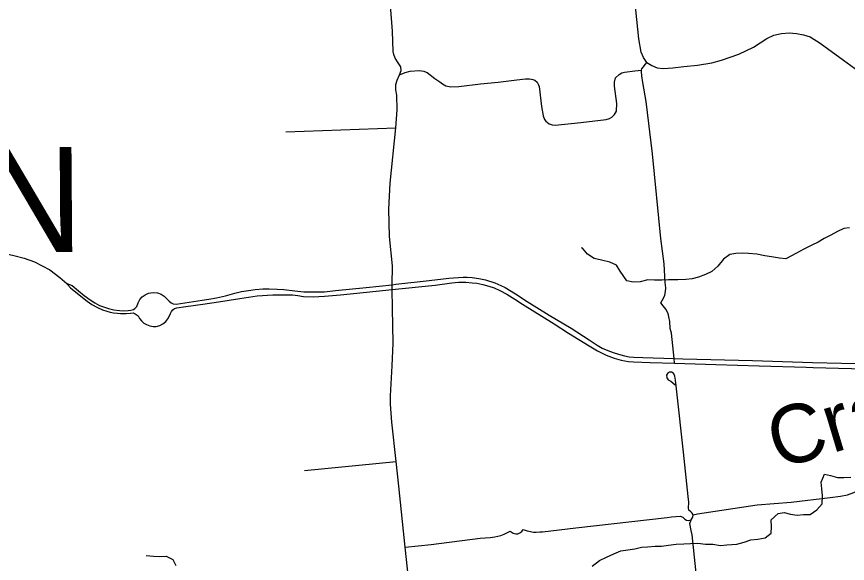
# Model space of a CAD drawing. Extents: x 114604 to 551442, y 316898 to 567001.
# Drawn here: x 158450 to 165573, y 429812 to 434497 of the extents above; entities that cross this region are included whole.
import ezdxf

# ---------------------------------------------------------------- set-up
doc = ezdxf.new("R2010")
doc.units = 0
for name, color, linetype in [('GE_P_Alignment_100_Cardinal_Points', 7, 'Continuous'), ('GE_P_Alignment_500_Bearings', 7, 'Continuous'), ('GE_P_Alignment_500_Stations', 7, 'Continuous'), ('PM_P_Cells', 7, 'Continuous'), ('PM_P_Stop_Line', 7, 'Continuous')]:
    doc.layers.add(name, color=color, linetype=linetype)

msp = doc.modelspace()

# ---------------------------------------------------------------- linework, layer by layer
at = {"layer": 'GE_P_Alignment_100_Cardinal_Points'}
for p, q in [((160759.2, 433510.3), (161701.4, 433545.4)), ((160917.5, 430607), (161703.3, 430685.4))]:
    msp.add_line(p, q, dxfattribs=at)
for points in [[(164091.9, 431526.8), (164088.7, 431567.4), (164065.3, 431783.4), (164054.2, 431824), (164050, 431883.4), (164043.2, 431923.6), (164035, 431954.4), (164016.5, 431989.4), (163993.4, 432019.7), (163973.8, 432044.2), (163997.7, 432084.2), (164006.4, 432110.4), (164013.7, 432142.8), (164014.9, 432173), (164011.1, 432219.8), (164003.1, 432377.9), (163973.3, 432594.9), (163900.7, 433321.2), (163847.9, 433770.9), (163820.1, 433931.4), (163809.6, 433990.1), (163806.5, 434026.8), (163806.5, 434037.1), (163810.8, 434050.7), (163854.7, 434102.5), (163825.9, 434147.2), (163803.5, 434193), (163786.2, 434306.7), (163685.3, 435273.5)], [(163854.7, 434102.5), (163896.4, 434076.8), (163941.9, 434057.5), (163996.3, 434053.3), (164074.9, 434058.4), (164170.1, 434069.7), (164287.9, 434079.6), (164411.8, 434100.2), (164494.8, 434123.4), (164642.5, 434174.4), (164769.1, 434234.3), (164883.5, 434309.2), (164943.7, 434336.8), (165007.1, 434352.4), (165073.6, 434358.9), (165135.6, 434353.3), (165196.2, 434341.6), (165253.8, 434323.9), (165338.8, 434270.1), (165539.4, 434123.4), (165664.1, 434032.1)], [(161733.3, 433999), (161780, 434018.6), (161824.9, 434028.2), (161901.1, 434034.2), (161940.5, 434028.9)], [(161940.5, 434028.9), (161946.1, 434028.1), (161969.1, 434018.2), (162034.7, 433968.1), (162077.2, 433937.2), (162101.2, 433919.9), (162130.7, 433904.5), (162173, 433896.6), (162241.8, 433898.9), (162427.1, 433920.5), (162578.6, 433935.3), (162738.2, 433954.8), (162813.4, 433963.6), (162848.3, 433964.8), (162875, 433959.5), (162894.3, 433951.4), (162911.9, 433935), (162922.1, 433918.5), (162930.5, 433899.3), (162951, 433725.9), (162964.5, 433647.9), (162975.7, 433616.8), (162987.8, 433601.3), (163015.5, 433578.5), (163040.3, 433569.5), (163067, 433567.9), (163287.2, 433590.6), (163503.7, 433616), (163532.1, 433623.5), (163553.2, 433635.6), (163576.9, 433659.7), (163594.1, 433688.3), (163595.5, 433753.5), (163577, 433901.2), (163576.7, 433936.1), (163585.6, 433972), (163614.8, 434001.6), (163639.1, 434015.3), (163660.6, 434021.2), (163751.6, 434031.3), (163806.5, 434037.1)], [(157965.2, 432448.5), (158086.4, 432459.2), (158183.9, 432469.6), (158255, 432470.1), (158301, 432469.1), (158362.4, 432463.9), (158426.6, 432449.1), (158514.6, 432427.4), (158602.7, 432394.6), (158735.7, 432328.7), (158821.1, 432262.3), (158879.5, 432210), (158886.5, 432201.8)], [(161702.3, 432203.4), (161988, 432236.6), (162156.7, 432256.7), (162279.9, 432264.6), (162312.9, 432263.7), (162355, 432260.9), (162414.3, 432253.4), (162470.5, 432241.6), (162550, 432217.2), (162601.4, 432193.7), (162637.6, 432175.7), (162727.6, 432121.4), (162827.6, 432057.5), (163015.8, 431939.2), (163205.7, 431827.1), (163358.4, 431726.9), (163428.4, 431681.9), (163471.1, 431657), (163517.7, 431635.1), (163563.3, 431618), (163609.9, 431603.8), (163663.2, 431590.7), (163702.9, 431583.2), (163740.7, 431578.6), (163818.1, 431575.3), (164088.7, 431567.4), (164162.6, 431565.5)], [(158879.5, 432210), (158927.1, 432192.7), (158981.4, 432148.5), (159030.3, 432108.4), (159081.8, 432069.6), (159119.8, 432045.6), (159161.8, 432023), (159194.2, 432009.7), (159238.9, 431995.2), (159282.1, 431984.7), (159330.7, 431978.3), (159369.9, 431977.3), (159406.3, 431980.2), (159427.9, 431983.1), (159450.8, 431988.6), (159464.2, 431996.8), (159480.9, 432013.1), (159492, 432045.8), (159505.3, 432073.4), (159525.6, 432095.8), (159551.2, 432114.1), (159581.6, 432128.4), (159620.7, 432134.5), (159657.6, 432130.7), (159690.5, 432118.6), (159716.3, 432103), (159735.8, 432082.1), (159756.4, 432060), (159773.5, 432043.7), (159792.3, 432036.3), (159819.2, 432034.1), (160039.6, 432068.5), (160099.3, 432075.5), (160164.6, 432088.2), (160239.8, 432105.9), (160321.4, 432127.8), (160377.8, 432141.3), (160437.4, 432151.5), (160494.6, 432159.3), (160560.8, 432164.7), (160616.4, 432165.1), (160683.5, 432163.1), (160740, 432159.4), (160834.2, 432146.2), (160911.1, 432140.2), (160994.5, 432137.6), (161090.3, 432140.1), (161184.7, 432149.1), (161448.1, 432175), (161670.5, 432199.7), (161702.3, 432203.4)], [(158886.5, 432201.8), (158911.1, 432172.8), (158956.2, 432135.8), (159054.2, 432060.1), (159094.7, 432031), (159142.3, 432004.5), (159185.2, 431985.1), (159223.9, 431972.8), (159250.9, 431965.4), (159280.3, 431960.2), (159314.3, 431955.4), (159341.2, 431953.5), (159390.3, 431953.8), (159425.5, 431957.4), (159448.2, 431957.6), (159467.5, 431951), (159491.2, 431934.4), (159503.9, 431911.8), (159521.7, 431889.7), (159540.7, 431871.4), (159562.2, 431859.3), (159593, 431847), (159620.3, 431842.6), (159646.3, 431843.2), (159677.7, 431851.8), (159704.1, 431865), (159728.7, 431885.3), (159747.4, 431907.3), (159760.7, 431932.6), (159769.3, 431954.4), (159777.2, 431969.2), (159788.8, 431986.1), (159804.7, 431995.8), (159823.9, 432001.8), (159900.9, 432013.7), (160045.8, 432033.3), (160180.5, 432054.5), (160364.6, 432082.4), (160511.1, 432103.7), (160645.9, 432113.1), (160726.9, 432113.6), (160816.2, 432112.6), (160859.8, 432108.5), (160910.7, 432098.9), (160991.4, 432097.3), (161088.6, 432102.4), (161225.6, 432114.4), (161533.7, 432144.3), (161670.2, 432159.7)], [(161670.2, 432159.7), (162037.5, 432197.4), (162181.3, 432216.3), (162239.8, 432221.6), (162301.7, 432221.2), (162357, 432216.7), (162396.9, 432212.1), (162448.2, 432202.7), (162498.7, 432187.7), (162544.3, 432172.5), (162594.1, 432150.1), (162652.1, 432118.8), (162721.5, 432075.4), (162788.5, 432032), (163060, 431863.9), (163183, 431785.6), (163360.1, 431676.5), (163430, 431632.7), (163504.6, 431597.2), (163572, 431571.3), (163634.5, 431553.7), (163697.4, 431542.5), (163738.3, 431538.3), (163882.5, 431534), (164091.9, 431526.8)], [(164091.9, 431526.8), (164445.7, 431516), (164817.1, 431504.3), (165218.6, 431493.3), (165279.7, 431490.1), (165824.1, 431477), (165890.2, 431477.8), (165935.6, 431476.4)], [(164162.6, 431565.5), (164758.7, 431550.2), (165272.6, 431534.5), (165521.3, 431527.6), (165890.2, 431521.6), (165935.7, 431522.4), (166008.3, 431513.3)], [(164251.4, 430228.2), (164243.3, 430242.2), (164229.9, 430254.6), (164212.1, 430268.5), (164212, 430284.7), (164212.3, 430336.3), (164208.3, 430386.4), (164166.5, 430766.5), (164111.2, 431282.2), (164104.2, 431332.6), (164098, 431380.7), (164094.8, 431416.7), (164084.9, 431437.1), (164066.8, 431449.6), (164047.4, 431450.4), (164030.9, 431440.6), (164022.7, 431424.5), (164023.9, 431403.1), (164036.7, 431383.7), (164059.1, 431372.6), (164094.9, 431341.7)], [(164251.4, 430228.2), (164286.8, 430237.3), (164800.1, 430313.9), (165092.2, 430337), (165425.3, 430376.7), (165513.9, 430387.5), (165573.6, 430399.6), (165629.4, 430421), (165688.3, 430452.5), (165710.2, 430432.4), (165735.1, 430424.1), (165761.5, 430427.4), (165784.5, 430439.7), (165801, 430459.5), (165800.8, 430486.7), (165843.5, 430490.9), (165878.4, 430493.5), (165928.1, 430507), (166015.7, 430540.3), (166317.9, 430650), (166357.2, 430664.3), (166539, 430727.5)], [(162842.3, 430088.1), (162880.3, 430079.4), (162905.2, 430078.8), (162937, 430081.3), (162958.8, 430083.1), (163245.3, 430117), (164026.6, 430205.8), (164064.7, 430210.7), (164102.8, 430214.1), (164140.1, 430215.9), (164161.7, 430208.4), (164179.5, 430190.8), (164194.3, 430182.1), (164212, 430178.5), (164233.3, 430184.6)], [(164330.9, 429328.6), (164369.4, 429311.2), (164389.4, 429292.2), (164394, 429268.6), (164389, 429254.6), (164375, 429245.7), (164352.9, 429244.8), (164334.4, 429255.7), (164328.4, 429275.5), (164327.5, 429297.7), (164319.8, 429343.3), (164297.9, 429512), (164241.6, 430056.4), (164233.4, 430095.3), (164222.1, 430153.5), (164233.3, 430184.6)], [(164233.3, 430184.6), (164246.4, 430208.3), (164251.4, 430228.2)], [(162509, 430035), (162551, 430038.9), (162601.4, 430050.9), (162629.3, 430062), (162682, 430089.6), (162707.8, 430070.4), (162729.6, 430065.9), (162747.5, 430066.7), (162765.3, 430073.1), (162781.5, 430085.7), (162793.1, 430102.1), (162828.1, 430091.4), (162842.3, 430088.1)], [(161781.3, 429950.9), (162003.1, 429973.9), (162425.2, 430027.1), (162509, 430035)]]:
    msp.add_lwpolyline(points, dxfattribs=at)
at = {"layer": 'GE_P_Alignment_500_Bearings'}
msp.add_lwpolyline([(161817.4, 429604.8), (161781.3, 429950.9), (161726.7, 430473.7), (161703.3, 430685.4), (161665.9, 431022.3), (161655.6, 431177.7), (161656.9, 431246.6), (161670.6, 431505.9), (161677.5, 431700.1), (161673.3, 431999.7), (161670.2, 432159.7), (161670.5, 432199.7), (161671.7, 432361.9), (161645.9, 432614.4), (161640.6, 432846.7), (161652.2, 433070.8), (161701.4, 433545.4), (161712.3, 433698.8), (161708.8, 433823.5), (161702.1, 433869.3), (161699.9, 433914.3), (161712.5, 433952), (161733.3, 433999), (161745.9, 434034.9), (161742.9, 434068), (161720.6, 434100.9), (161694.6, 434141.1), (161685.2, 434171.3), (161678.6, 434197), (161673.3, 434372.3), (161655.6, 434591.4)], dxfattribs=at)
at = {"layer": 'PM_P_Cells'}
for points in [[(165591.8, 432688.5), (165541.8, 432680.8), (165489.6, 432655), (165431.4, 432623.3), (165373.3, 432595.5), (165321.1, 432565.8), (165266.9, 432540), (165200.7, 432504.3), (165136.5, 432470.6), (165046.2, 432421), (164992.2, 432427.4), (164922.3, 432439.8), (164866.3, 432446.2), (164796.4, 432460.6), (164726.4, 432467.1), (164672.4, 432469.4), (164616.4, 432467.7), (164566.4, 432460), (164510.1, 432420.2), (164461.8, 432358.4), (164409.5, 432312.5), (164355.3, 432286.8), (164295.2, 432265.1), (164241.1, 432249.4), (164189.1, 432243.7), (164119, 432242.1), (164039, 432242.6), (163981, 432238.9), (163919, 432239.3), (163861, 432241.6), (163796.9, 432224), (163736.9, 432222.3), (163682.9, 432232.7), (163623.4, 432317.2), (163593.7, 432367.5), (163535.8, 432394), (163465.9, 432410.4), (163402, 432424.8), (163344.2, 432461.3), (163302.5, 432513.7)], [(163302.5, 432513.7), (163294.5, 432515.7)], [(165029.7, 430249.4), (165085.6, 430233), (165143.6, 430226.7), (165197.6, 430230.4), (165253.6, 430232), (165309.9, 430269.8), (165356.2, 430323.7), (165358.6, 430391.8), (165354.9, 430452), (165347.2, 430508.2), (165375.6, 430576.2), (165429.6, 430565.9), (165489.5, 430547.5), (165543.5, 430549.2), (165601.5, 430550.8)], [(163384.8, 429788), (163447.1, 429835.7), (163507.2, 429865.5), (163569.4, 429895.2), (163631.6, 429918.9), (163689.6, 429928.5), (163751.7, 429936.2), (163807.8, 429949.9), (163859.8, 429953.6), (163925.9, 429959.2), (163979.9, 429958.9), (164037.9, 429968.6), (164104, 429978.2), (164170, 429979.8), (164228, 429983.5), (164290.1, 429985.1), (164356, 429976.7), (164420, 429978.3), (164484, 429965.9), (164538, 429971.6), (164626.1, 429977.1), (164688.2, 429994.8), (164746.3, 430014.5), (164806.3, 430020.1), (164868.4, 430031.8), (164918.7, 430071.6), (164923, 430125.7), (164919.3, 430185.9), (164979.6, 430239.7), (165029.7, 430249.4)], [(159560.8, 429879.1), (159624.7, 429874.7), (159676.7, 429872.4), (159730.7, 429874.1), (159790.6, 429845.6), (159814.3, 429795.4)]]:
    msp.add_lwpolyline(points, dxfattribs=at)

# ---------------------------------------------------------------- texts
at = {"layer": 'GE_P_Alignment_500_Stations'}
msp.add_text('WASHINGTON', height=900.03, rotation=0.412, dxfattribs=at).set_placement((150733.9, 432421.3))
at = {"layer": 'PM_P_Stop_Line'}
msp.add_text('Cramer', height=500.03, rotation=16.7572, dxfattribs=at).set_placement((164978, 430615.4))

doc.saveas('drawing.dxf')
